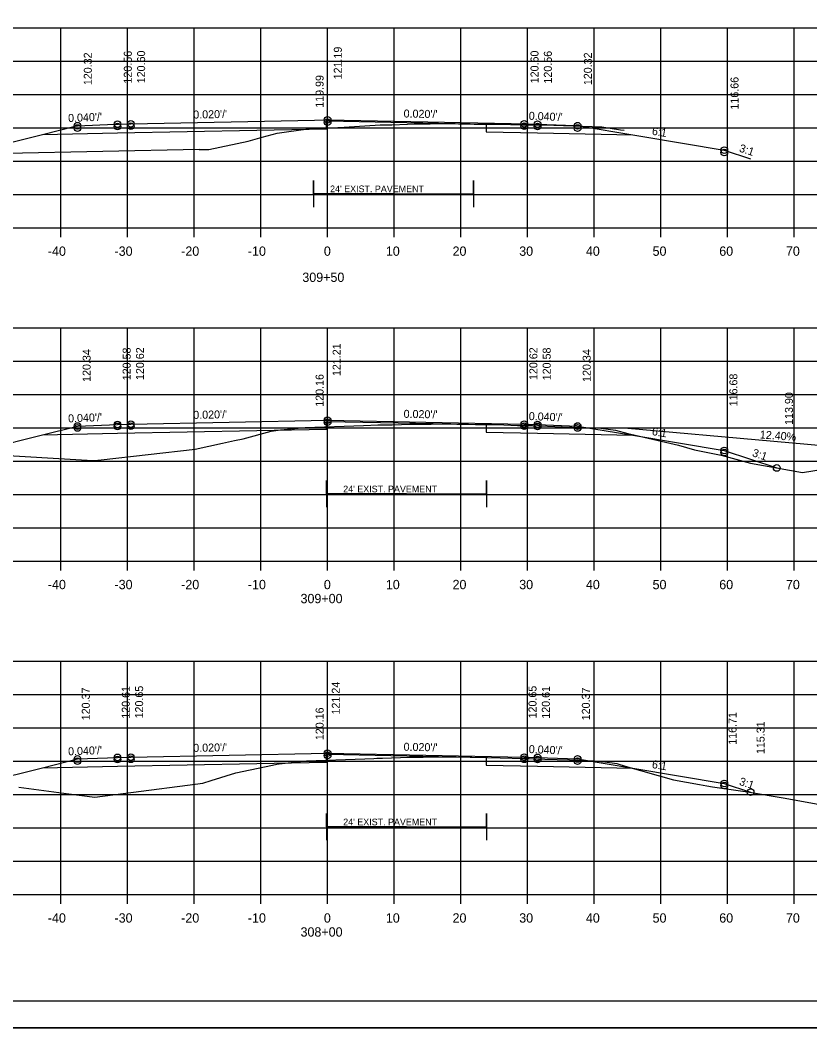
# Model space of a CAD drawing. Extents: x 1175611 to 1176402, y -433344 to -416213.
# Drawn here: x 1175734.9 to 1175853.3, y -416489.8 to -416338.7 of the extents above; entities that cross this region are included whole.
import ezdxf

# ---------------------------------------------------------------- set-up
doc = ezdxf.new("R2010")
doc.units = 0
for name, color, linetype in [('R_Alt Surface', 7, 'Continuous'), ('R_Axis', 7, 'Continuous'), ('R_Axis Annot', 7, 'Continuous'), ('R_Border', 7, 'Continuous'), ('R_Drive', 7, 'Continuous'), ('R_Exist Surface', 7, 'Continuous'), ('R_Fin Surface', 7, 'Continuous'), ('R_Grid', 7, 'Continuous'), ('R_No Plot', 7, 'Continuous'), ('R_Xsect Elev', 7, 'Continuous'), ('R_Xsect Slope', 7, 'Continuous')]:
    doc.layers.add(name, color=color, linetype=linetype)

msp = doc.modelspace()

# ---------------------------------------------------------------- linework, layer by layer
at = {"layer": 'R_Alt Surface'}
for p, q in [((1175790.83, -416364.74), (1175778.83, -416364.74)), ((1175790.83, -416364.74), (1175802.83, -416364.74)), ((1175792.8, -416409.74), (1175780.8, -416409.74)), ((1175792.8, -416409.74), (1175804.8, -416409.74)), ((1175792.8, -416459.68), (1175780.8, -416459.68)), ((1175792.8, -416459.68), (1175804.8, -416459.68))]:
    msp.add_line(p, q, dxfattribs=at)
for points in [[(1175738.2, -416355.86), (1175749.47, -416355.63), (1175780.8, -416355), (1175780.8, -416353.84), (1175780.97, -416353.83), (1175804.77, -416354.31), (1175804.77, -416355.48), (1175812.47, -416355.63), (1175826.75, -416355.92)], [(1175778.83, -416364.74), (1175778.83, -416362.74), (1175778.83, -416366.74)], [(1175802.83, -416364.74), (1175802.83, -416362.74), (1175802.83, -416366.74)], [(1175738.2, -416400.9), (1175749.47, -416400.67), (1175780.8, -416400.05), (1175780.8, -416398.88), (1175780.97, -416398.88), (1175804.77, -416399.35), (1175804.77, -416400.52), (1175812.47, -416400.67), (1175826.75, -416400.96)], [(1175780.8, -416409.74), (1175780.8, -416407.74), (1175780.8, -416411.74)], [(1175804.8, -416409.74), (1175804.8, -416407.74), (1175804.8, -416411.74)], [(1175738.2, -416450.83), (1175749.47, -416450.61), (1175780.8, -416449.98), (1175780.8, -416448.81), (1175780.97, -416448.81), (1175804.77, -416449.29), (1175804.77, -416450.45), (1175812.47, -416450.61), (1175826.75, -416450.89)], [(1175780.8, -416459.68), (1175780.8, -416457.68), (1175780.8, -416461.68)], [(1175804.8, -416459.68), (1175804.8, -416457.68), (1175804.8, -416461.68)]]:
    msp.add_lwpolyline(points, dxfattribs=at)
at = {"layer": 'R_Axis'}
for p, q in [((1175640.97, -416369.85), (1175920.97, -416369.85)), ((1175740.97, -416371.25), (1175740.97, -416369.85)), ((1175750.97, -416371.25), (1175750.97, -416369.85)), ((1175760.97, -416371.25), (1175760.97, -416369.85)), ((1175770.97, -416371.25), (1175770.97, -416369.85)), ((1175780.97, -416371.25), (1175780.97, -416369.85)), ((1175790.97, -416371.25), (1175790.97, -416369.85)), ((1175800.97, -416371.25), (1175800.97, -416369.85)), ((1175810.97, -416371.25), (1175810.97, -416369.85)), ((1175820.97, -416371.25), (1175820.97, -416369.85)), ((1175830.97, -416371.25), (1175830.97, -416369.85)), ((1175840.97, -416371.25), (1175840.97, -416369.85)), ((1175850.97, -416371.25), (1175850.97, -416369.85)), ((1175640.97, -416419.85), (1175920.97, -416419.85)), ((1175740.97, -416421.25), (1175740.97, -416419.85)), ((1175750.97, -416421.25), (1175750.97, -416419.85)), ((1175760.97, -416421.25), (1175760.97, -416419.85)), ((1175770.97, -416421.25), (1175770.97, -416419.85)), ((1175780.97, -416421.25), (1175780.97, -416419.85)), ((1175790.97, -416421.25), (1175790.97, -416419.85)), ((1175800.97, -416421.25), (1175800.97, -416419.85)), ((1175810.97, -416421.25), (1175810.97, -416419.85)), ((1175820.97, -416421.25), (1175820.97, -416419.85)), ((1175830.97, -416421.25), (1175830.97, -416419.85)), ((1175840.97, -416421.25), (1175840.97, -416419.85)), ((1175850.97, -416421.25), (1175850.97, -416419.85)), ((1175640.97, -416469.85), (1175920.97, -416469.85)), ((1175740.97, -416471.25), (1175740.97, -416469.85)), ((1175750.97, -416471.25), (1175750.97, -416469.85)), ((1175760.97, -416471.25), (1175760.97, -416469.85)), ((1175770.97, -416471.25), (1175770.97, -416469.85)), ((1175780.97, -416471.25), (1175780.97, -416469.85)), ((1175790.97, -416471.25), (1175790.97, -416469.85)), ((1175800.97, -416471.25), (1175800.97, -416469.85)), ((1175810.97, -416471.25), (1175810.97, -416469.85)), ((1175820.97, -416471.25), (1175820.97, -416469.85)), ((1175830.97, -416471.25), (1175830.97, -416469.85)), ((1175840.97, -416471.25), (1175840.97, -416469.85)), ((1175850.97, -416471.25), (1175850.97, -416469.85))]:
    msp.add_line(p, q, dxfattribs=at)
at = {"layer": 'R_Border'}
msp.add_line((1175939.15, -416485.85), (1175622.97, -416485.85), dxfattribs=at)
at = {"layer": 'R_Drive'}
msp.add_lwpolyline([(1175818.47, -416399.87), (1175825.47, -416399.87), (1175870.36, -416403.83)], dxfattribs=at)
at = {"layer": 'R_Exist Surface'}
for points in [[(1175761.69, -416358.13), (1175761.72, -416358.13), (1175763.16, -416358.13), (1175763.17, -416358.13), (1175769.06, -416356.87), (1175771.14, -416356.24), (1175773.4, -416355.64), (1175775.17, -416355.39), (1175777.7, -416355.04), (1175783.44, -416354.74), (1175788.84, -416354.41), (1175790, -416354.4), (1175790.6, -416354.39), (1175792.93, -416354.3), (1175793.94, -416354.26), (1175795.58, -416354.27), (1175796.34, -416354.28), (1175798.12, -416354.23), (1175799, -416354.2), (1175800.12, -416354.23), (1175800.59, -416354.24), (1175801.54, -416354.26), (1175802, -416354.27), (1175802.96, -416354.31), (1175803.59, -416354.33), (1175804.39, -416354.32), (1175807.29, -416354.32), (1175808.4, -416354.36), (1175810.2, -416354.42), (1175811.38, -416354.41), (1175811.86, -416354.4), (1175813.46, -416354.42), (1175822.12, -416354.71), (1175824.91, -416355.17), (1175825.43, -416355.22)], [(1175730.45, -416403.83), (1175744.93, -416404.68), (1175746.02, -416404.76), (1175747.03, -416404.64), (1175761.09, -416403.03), (1175765.22, -416402.15), (1175766.98, -416401.77), (1175768.28, -416401.48), (1175772.48, -416400.36), (1175773.9, -416400.15), (1175777.61, -416399.81), (1175786.35, -416399.5), (1175788.49, -416399.41), (1175789.4, -416399.4), (1175790.67, -416399.38), (1175792.07, -416399.34), (1175793.32, -416399.3), (1175795.41, -416399.29), (1175796.5, -416399.3), (1175797.34, -416399.27), (1175798.5, -416399.24), (1175799.38, -416399.26), (1175800.33, -416399.28), (1175801.23, -416399.29), (1175801.87, -416399.3), (1175803.14, -416399.34), (1175804.15, -416399.37), (1175804.91, -416399.37), (1175806.3, -416399.36), (1175807.4, -416399.4), (1175809.47, -416399.48), (1175810.74, -416399.5), (1175811.54, -416399.5), (1175811.68, -416399.51), (1175816.17, -416399.7), (1175821.93, -416399.88), (1175824.15, -416400.18), (1175826.01, -416400.7), (1175826.44, -416400.8), (1175828.38, -416401.25), (1175833.59, -416402.43), (1175835.99, -416403.16), (1175839.99, -416403.95), (1175844.4, -416405.17), (1175852.19, -416406.55), (1175864.59, -416404.57)], [(1175734.65, -416453.72), (1175742.17, -416454.72), (1175746.06, -416455.24), (1175759.98, -416453.44), (1175762.25, -416453.13), (1175763.51, -416452.72), (1175767.19, -416451.6), (1175772.69, -416450.45), (1175773.36, -416450.3), (1175773.68, -416450.26), (1175777.81, -416449.81), (1175786.57, -416449.48), (1175787.89, -416449.42), (1175788.37, -416449.4), (1175789.18, -416449.37), (1175793.24, -416449.26), (1175795.3, -416449.24), (1175799.43, -416449.21), (1175799.54, -416449.21), (1175800.24, -416449.2), (1175804.93, -416449.27), (1175806.87, -416449.32), (1175810.4, -416449.42), (1175811.18, -416449.44), (1175813.56, -416449.52), (1175817.25, -416449.65), (1175820.84, -416449.81), (1175822.53, -416449.93), (1175824.35, -416450.17), (1175825.61, -416450.57), (1175832.84, -416452.65), (1175836.74, -416453.36), (1175837.84, -416453.56), (1175838.68, -416453.68), (1175843.97, -416454.42), (1175849.6, -416455.41), (1175857, -416456.72)]]:
    msp.add_lwpolyline(points, dxfattribs=at)
at = {"layer": 'R_Fin Surface'}
for points in [[(1175720.23, -416358.47), (1175721.03, -416360.45), (1175721.47, -416360.04), (1175722.59, -416359.76), (1175738.2, -416355.86), (1175743.12, -416354.63), (1175743.47, -416354.54), (1175749.07, -416354.31), (1175749.47, -416354.3), (1175749.61, -416354.3), (1175751.47, -416354.26), (1175779.01, -416353.71), (1175780.97, -416353.67), (1175808.51, -416354.22), (1175810.47, -416354.26), (1175810.61, -416354.26), (1175812.47, -416354.3), (1175818.07, -416354.52), (1175818.47, -416354.54), (1175819.02, -416354.63), (1175826.75, -416355.92), (1175827.66, -416356.07), (1175840.47, -416358.2), (1175844.42, -416359.52)], [(1175719.89, -416403.12), (1175720.37, -416405.45), (1175721.47, -416405.08), (1175738.2, -416400.9), (1175743.47, -416399.58), (1175749.47, -416399.34), (1175751.47, -416399.3), (1175780.97, -416398.71), (1175810.47, -416399.3), (1175812.47, -416399.34), (1175818.47, -416399.58), (1175826.75, -416400.96), (1175840.47, -416403.25), (1175848.33, -416405.87)], [(1175719.28, -416453.28), (1175720.33, -416455.4), (1175721.47, -416455.01), (1175738.2, -416450.83), (1175743.47, -416449.51), (1175749.47, -416449.27), (1175751.47, -416449.23), (1175780.97, -416448.64), (1175810.47, -416449.23), (1175812.47, -416449.27), (1175818.47, -416449.51), (1175826.75, -416450.89), (1175840.47, -416453.18), (1175844.42, -416454.5)]]:
    msp.add_lwpolyline(points, dxfattribs=at)
at = {"layer": 'R_Grid'}
for p, q in [((1175640.97, -416339.85), (1175920.97, -416339.85)), ((1175640.97, -416339.85), (1175920.97, -416339.85)), ((1175740.97, -416369.85), (1175740.97, -416339.85)), ((1175740.97, -416369.85), (1175740.97, -416339.85)), ((1175750.97, -416369.85), (1175750.97, -416339.85)), ((1175750.97, -416369.85), (1175750.97, -416339.85)), ((1175760.97, -416369.85), (1175760.97, -416339.85)), ((1175760.97, -416369.85), (1175760.97, -416339.85)), ((1175770.97, -416369.85), (1175770.97, -416339.85)), ((1175770.97, -416369.85), (1175770.97, -416339.85)), ((1175780.97, -416369.85), (1175780.97, -416339.85)), ((1175780.97, -416369.85), (1175780.97, -416339.85)), ((1175790.97, -416369.85), (1175790.97, -416339.85)), ((1175790.97, -416369.85), (1175790.97, -416339.85)), ((1175800.97, -416369.85), (1175800.97, -416339.85)), ((1175800.97, -416369.85), (1175800.97, -416339.85)), ((1175810.97, -416369.85), (1175810.97, -416339.85)), ((1175810.97, -416369.85), (1175810.97, -416339.85)), ((1175820.97, -416369.85), (1175820.97, -416339.85)), ((1175820.97, -416369.85), (1175820.97, -416339.85)), ((1175830.97, -416369.85), (1175830.97, -416339.85)), ((1175830.97, -416369.85), (1175830.97, -416339.85)), ((1175840.97, -416369.85), (1175840.97, -416339.85)), ((1175840.97, -416369.85), (1175840.97, -416339.85)), ((1175850.97, -416369.85), (1175850.97, -416339.85)), ((1175850.97, -416369.85), (1175850.97, -416339.85)), ((1175640.97, -416344.85), (1175920.97, -416344.85)), ((1175640.97, -416344.85), (1175920.97, -416344.85)), ((1175640.97, -416349.85), (1175920.97, -416349.85)), ((1175640.97, -416349.85), (1175920.97, -416349.85)), ((1175640.97, -416354.85), (1175920.97, -416354.85)), ((1175640.97, -416354.85), (1175920.97, -416354.85)), ((1175640.97, -416359.85), (1175920.97, -416359.85)), ((1175640.97, -416359.85), (1175920.97, -416359.85)), ((1175640.97, -416364.85), (1175920.97, -416364.85)), ((1175640.97, -416364.85), (1175920.97, -416364.85)), ((1175640.97, -416369.85), (1175920.97, -416369.85)), ((1175640.97, -416369.85), (1175920.97, -416369.85)), ((1175640.97, -416384.85), (1175920.97, -416384.85)), ((1175740.97, -416419.85), (1175740.97, -416384.85)), ((1175750.97, -416419.85), (1175750.97, -416384.85)), ((1175760.97, -416419.85), (1175760.97, -416384.85)), ((1175770.97, -416419.85), (1175770.97, -416384.85)), ((1175780.97, -416419.85), (1175780.97, -416384.85)), ((1175790.97, -416419.85), (1175790.97, -416384.85)), ((1175800.97, -416419.85), (1175800.97, -416384.85)), ((1175810.97, -416419.85), (1175810.97, -416384.85)), ((1175820.97, -416419.85), (1175820.97, -416384.85)), ((1175830.97, -416419.85), (1175830.97, -416384.85)), ((1175840.97, -416419.85), (1175840.97, -416384.85)), ((1175850.97, -416419.85), (1175850.97, -416384.85)), ((1175640.97, -416389.85), (1175920.97, -416389.85)), ((1175640.97, -416394.85), (1175920.97, -416394.85)), ((1175640.97, -416399.85), (1175920.97, -416399.85)), ((1175640.97, -416404.85), (1175920.97, -416404.85)), ((1175640.97, -416409.85), (1175920.97, -416409.85)), ((1175640.97, -416414.85), (1175920.97, -416414.85)), ((1175640.97, -416419.85), (1175920.97, -416419.85)), ((1175640.97, -416434.85), (1175920.97, -416434.85)), ((1175740.97, -416469.85), (1175740.97, -416434.85)), ((1175750.97, -416469.85), (1175750.97, -416434.85)), ((1175760.97, -416469.85), (1175760.97, -416434.85)), ((1175770.97, -416469.85), (1175770.97, -416434.85)), ((1175780.97, -416469.85), (1175780.97, -416434.85)), ((1175790.97, -416469.85), (1175790.97, -416434.85)), ((1175800.97, -416469.85), (1175800.97, -416434.85)), ((1175810.97, -416469.85), (1175810.97, -416434.85)), ((1175820.97, -416469.85), (1175820.97, -416434.85)), ((1175830.97, -416469.85), (1175830.97, -416434.85)), ((1175840.97, -416469.85), (1175840.97, -416434.85)), ((1175850.97, -416469.85), (1175850.97, -416434.85)), ((1175640.97, -416439.85), (1175920.97, -416439.85)), ((1175640.97, -416444.85), (1175920.97, -416444.85)), ((1175640.97, -416449.85), (1175920.97, -416449.85)), ((1175640.97, -416454.85), (1175920.97, -416454.85)), ((1175640.97, -416459.85), (1175920.97, -416459.85)), ((1175640.97, -416464.85), (1175920.97, -416464.85)), ((1175640.97, -416469.85), (1175920.97, -416469.85))]:
    msp.add_line(p, q, dxfattribs=at)
at = {"layer": 'R_No Plot'}
for p, q in [((1175761.72, -416358.13), (1175732.79, -416358.71)), ((1175610.57, -416489.83), (1175943.91, -416489.83))]:
    msp.add_line(p, q, dxfattribs=at)
msp.add_lwpolyline([(1175610.57, -416276.49), (1175943.91, -416276.49), (1175943.91, -416489.83), (1175610.57, -416489.83)], close=True, dxfattribs=at)
for centre in [(1175780.97, -416353.67), (1175743.47, -416354.54), (1175743.47, -416354.89), (1175749.47, -416354.3), (1175749.47, -416354.65), (1175751.47, -416354.26), (1175751.47, -416354.61), (1175780.97, -416354.02), (1175810.47, -416354.26), (1175810.47, -416354.61), (1175812.47, -416354.3), (1175812.47, -416354.65), (1175818.47, -416354.54), (1175818.47, -416354.89), (1175840.47, -416358.2), (1175840.47, -416358.56), (1175780.97, -416398.71), (1175780.97, -416399), (1175743.47, -416399.58), (1175743.47, -416399.87), (1175749.47, -416399.34), (1175749.47, -416399.63), (1175751.47, -416399.3), (1175751.47, -416399.59), (1175810.47, -416399.3), (1175810.47, -416399.59), (1175812.47, -416399.34), (1175812.47, -416399.63), (1175818.47, -416399.58), (1175818.47, -416399.87), (1175840.47, -416403.25), (1175840.47, -416403.54), (1175848.33, -416405.87), (1175848.33, -416405.87), (1175780.97, -416448.64), (1175780.97, -416448.97), (1175743.47, -416449.51), (1175743.47, -416449.84), (1175749.47, -416449.27), (1175749.47, -416449.6), (1175751.47, -416449.23), (1175751.47, -416449.56), (1175810.47, -416449.23), (1175810.47, -416449.56), (1175812.47, -416449.27), (1175812.47, -416449.6), (1175818.47, -416449.51), (1175818.47, -416449.84), (1175840.47, -416453.18), (1175840.47, -416453.5), (1175844.42, -416454.5), (1175844.42, -416454.5)]:
    msp.add_circle(centre, 0.5, dxfattribs=at)

# ---------------------------------------------------------------- texts
at = {"layer": 'R_Alt Surface'}
for p in [(1175781.34, -416364.51), (1175783.31, -416409.52), (1175783.31, -416459.45)]:
    msp.add_text("24' EXIST. PAVEMENT", height=1, dxfattribs=at).set_placement(p)
at = {"layer": 'R_Axis Annot'}
for s, p in [('-40', (1175739.01, -416374.05)), ('-30', (1175749.01, -416374.05)), ('-20', (1175759.01, -416374.05)), ('-10', (1175769.01, -416374.05)), ('0', (1175780.41, -416374.05)), ('10', (1175789.71, -416374.05)), ('20', (1175799.71, -416374.05)), ('30', (1175809.71, -416374.05)), ('40', (1175819.71, -416374.05)), ('50', (1175829.71, -416374.05)), ('60', (1175839.71, -416374.05)), ('70', (1175849.71, -416374.05)), ('309+50', (1175777.18, -416377.97)), ('-40', (1175739.01, -416424.05)), ('-30', (1175749.01, -416424.05)), ('-20', (1175759.01, -416424.05)), ('-10', (1175769.01, -416424.05)), ('0', (1175780.41, -416424.05)), ('10', (1175789.71, -416424.05)), ('20', (1175799.71, -416424.05)), ('30', (1175809.71, -416424.05)), ('40', (1175819.71, -416424.05)), ('50', (1175829.71, -416424.05)), ('60', (1175839.71, -416424.05)), ('70', (1175849.71, -416424.05)), ('309+00', (1175776.91, -416426.15)), ('-40', (1175739.01, -416474.05)), ('-30', (1175749.01, -416474.05)), ('-20', (1175759.01, -416474.05)), ('-10', (1175769.01, -416474.05)), ('0', (1175780.41, -416474.05)), ('10', (1175789.71, -416474.05)), ('20', (1175799.71, -416474.05)), ('30', (1175809.71, -416474.05)), ('40', (1175819.71, -416474.05)), ('50', (1175829.71, -416474.05)), ('60', (1175839.71, -416474.05)), ('70', (1175849.71, -416474.05)), ('308+00', (1175776.91, -416476.15))]:
    msp.add_text(s, height=1.4, dxfattribs=at).set_placement(p)
at = {"layer": 'R_Drive'}
msp.add_text('12.40%', height=1.2, rotation=355.9062, dxfattribs=at).set_placement((1175845.77, -416401.43))
at = {"layer": 'R_Xsect Elev'}
for s, p in [('120.32', (1175745.6, -416348.46)), ('120.56', (1175751.6, -416348.22)), ('120.60', (1175753.6, -416348.18)), ('121.19', (1175783.1, -416347.59)), ('120.60', (1175812.6, -416348.18)), ('120.56', (1175814.6, -416348.22)), ('120.32', (1175820.6, -416348.46)), ('119.99', (1175780.37, -416351.85)), ('116.66', (1175842.6, -416352.12)), ('120.58', (1175751.43, -416392.72)), ('120.62', (1175753.43, -416392.68)), ('121.21', (1175782.93, -416392.09)), ('120.62', (1175812.43, -416392.68)), ('120.58', (1175814.43, -416392.72)), ('120.34', (1175745.43, -416392.96)), ('120.34', (1175820.43, -416392.96)), ('120.16', (1175780.37, -416396.69)), ('116.68', (1175842.43, -416396.63)), ('113.90', (1175850.76, -416399.41)), ('120.37', (1175745.3, -416443.71)), ('120.61', (1175751.3, -416443.47)), ('120.65', (1175753.3, -416443.43)), ('121.24', (1175782.8, -416442.84)), ('120.65', (1175812.3, -416443.43)), ('120.61', (1175814.3, -416443.47)), ('120.37', (1175820.3, -416443.71)), ('120.16', (1175780.37, -416446.69)), ('116.71', (1175842.3, -416447.38)), ('115.31', (1175846.51, -416448.78))]:
    msp.add_text(s, height=1.2, rotation=90, dxfattribs=at).set_placement(p)
at = {"layer": 'R_Xsect Slope'}
for s, rotation, p in [("0.040'/'", 2.2906, (1175742.07, -416353.99)), ("0.020'/'", 1.1458, (1175760.83, -416353.47)), ("0.020'/'", 358.8542, (1175792.36, -416353.3)), ("0.040'/'", 357.7094, (1175811.12, -416353.64)), ('6:1', 350.5377, (1175829.55, -416355.88)), ('3:1', 341.5651, (1175842.6, -416358.39)), ("0.040'/'", 2.2906, (1175742.07, -416399.04)), ("0.020'/'", 1.1458, (1175760.83, -416398.51)), ("0.020'/'", 358.8542, (1175792.36, -416398.34)), ("0.040'/'", 357.7094, (1175811.12, -416398.68)), ('6:1', 350.5377, (1175829.55, -416400.92)), ('3:1', 341.5651, (1175844.56, -416404.08)), ("0.040'/'", 2.2906, (1175742.07, -416448.97)), ("0.020'/'", 1.1458, (1175760.83, -416448.45)), ("0.020'/'", 358.8542, (1175792.36, -416448.27)), ("0.040'/'", 357.7094, (1175811.12, -416448.62)), ('6:1', 350.5377, (1175829.55, -416450.85)), ('3:1', 341.5651, (1175842.6, -416453.36))]:
    msp.add_text(s, height=1.2, rotation=rotation, dxfattribs=at).set_placement(p)

doc.saveas('drawing.dxf')
